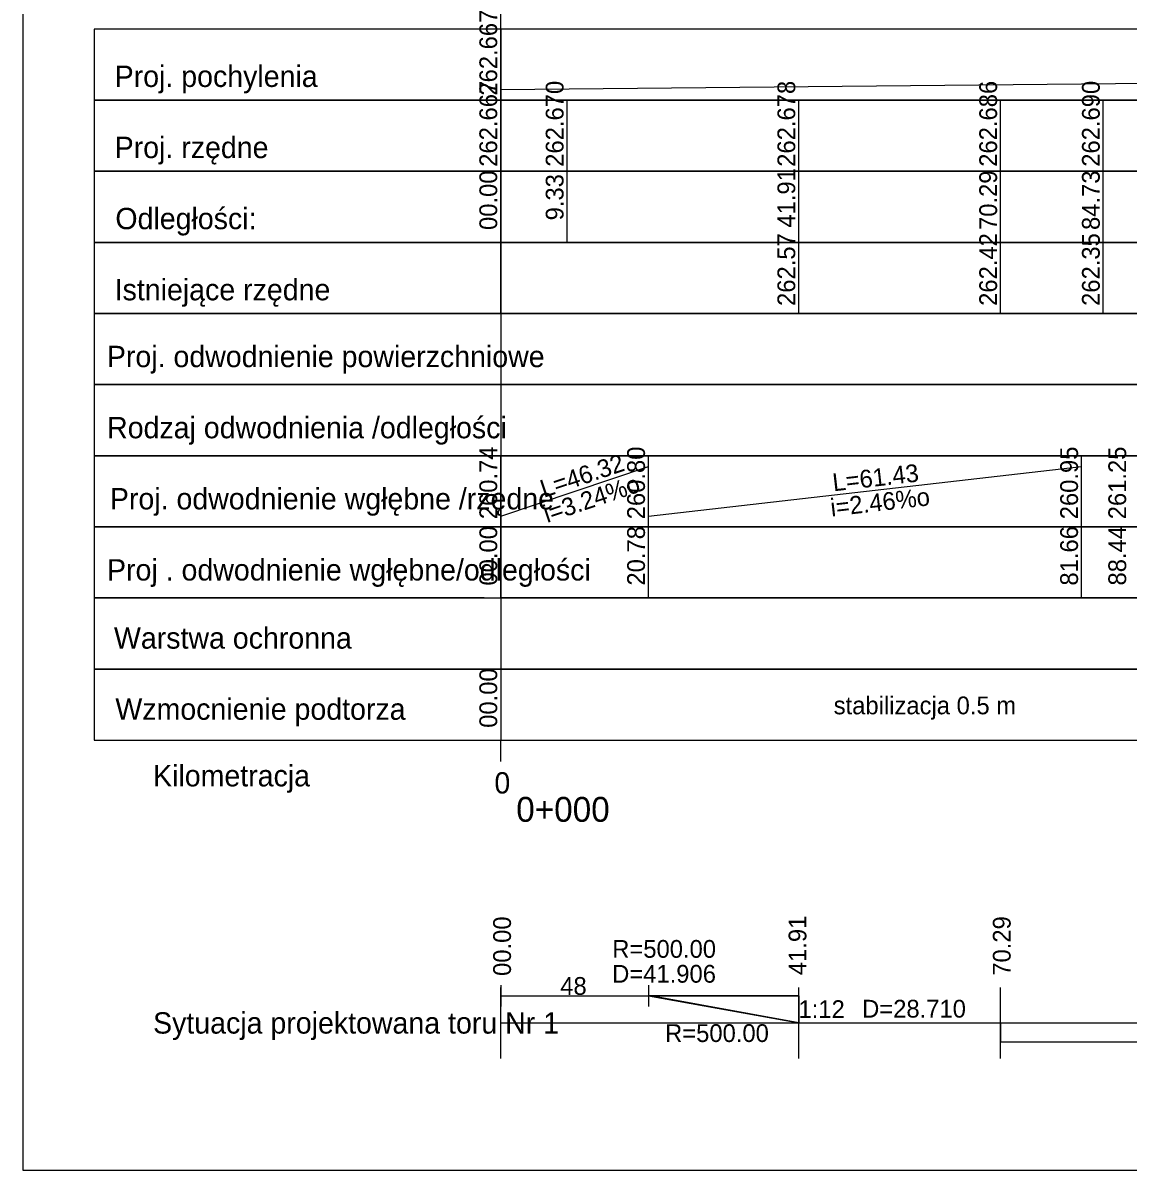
# Model space of a CAD drawing. Extents: x 6445630 to 6518227, y 5499240 to 5511716.
# Drawn here: x 6452264 to 6452419.4, y 5502971.4 to 5503132.7 of the extents above; entities that cross this region are included whole.
import ezdxf

# ---------------------------------------------------------------- set-up
doc = ezdxf.new("R2010")
doc.units = 0
for name, color, linetype in [('TOR_PROF-opisy pomocnicze', 7, 'Continuous'), ('TOR_PROF-rozjazdy', 7, 'Continuous'), ('TOR_PROF-tabelka-geometria T1', 7, 'Continuous'), ('TOR_PROF-tabelka-kilometracja', 7, 'Continuous'), ('TOR_PROF-tabelka-odleglosci T1', 7, 'Continuous'), ('TOR_PROF-tabelka-pochylenia proj T1', 7, 'Continuous'), ('TOR_PROF-tabelka-rodzaj rowu T1', 7, 'Continuous'), ('TOR_PROF-tabelka-rodzaj rurociagow T1', 7, 'Continuous'), ('TOR_PROF-tabelka-rowyT1', 7, 'Continuous'), ('TOR_PROF-tabelka-rurociagi T1', 7, 'Continuous'), ('TOR_PROF-tabelka-rzedne istn T1', 7, 'Continuous'), ('TOR_PROF-tabelka-rzedne proj T1', 7, 'Continuous'), ('TOR_PROF-tabelka-warstwa ochronna T1', 7, 'Continuous'), ('TOR_PROF-uklad odniesienia', 7, 'Continuous'), ('TOR_PROF-warstwa ochronna', 7, 'Continuous'), ('TOR_RAMKI-MASKA WYCIECIA', 7, 'Continuous')]:
    doc.layers.add(name, color=color, linetype=linetype)

msp = doc.modelspace()

# ---------------------------------------------------------------- linework, layer by layer
at = {"layer": 'TOR_PROF-rozjazdy'}
for p, q in [((6452331.21, 5502997.34), (6452331.21, 5502994.37)), ((6452352.01, 5502997.34), (6452352.01, 5502994.37)), ((6452373.11, 5502995.85), (6452352.01, 5502995.86))]:
    msp.add_line(p, q, dxfattribs=at)
for points in [[(6452331.21, 5502995.86), (6452352.01, 5502995.86), (6452373.11, 5502995.85), (6452373.12, 5502992.04), (6452352.01, 5502995.86)], [(6452352.01, 5502995.86), (6452373.12, 5502992.04), (6452373.11, 5502995.85)]]:
    msp.add_lwpolyline(points, dxfattribs=at)
at = {"layer": 'TOR_PROF-tabelka-geometria T1'}
msp.add_line((6452373.12, 5502992.04), (6452352.32, 5502995.84), dxfattribs=at)
for points in [[(6452331.21, 5502987.04), (6452331.21, 5502997.04)], [(6452331.21, 5502995.86), (6452373.11, 5502995.85), (6452373.12, 5502992.04), (6452401.5, 5502992.04), (6452401.5, 5502989.37), (6452500.77, 5502989.37), (6452500.77, 5502989.37), (6452530.77, 5502992.04), (6452530.77, 5502992.04), (6452693.49, 5502992.04), (6452693.49, 5502989.37), (6452776.76, 5502989.37), (6452776.76, 5502992.04), (6452858.47, 5502992.04), (6452858.47, 5502994.71), (6452960.76, 5502994.71), (6452960.76, 5502992.04), (6453240.24, 5502992.04), (6453240.24, 5502989.37), (6453290.15, 5502989.37), (6453290.15, 5502992.04), (6453305.15, 5502992.04), (6453305.16, 5502995.83), (6453346.75, 5502995.83)], [(6452373.12, 5502987.04), (6452373.12, 5502997.04)], [(6452401.5, 5502987.04), (6452401.5, 5502997.04)], [(6452331.21, 5502992.04), (6453431.21, 5502992.04)]]:
    msp.add_lwpolyline(points, dxfattribs=at)
at = {"layer": 'TOR_PROF-tabelka-kilometracja'}
msp.add_lwpolyline([(6452331.21, 5503028.8), (6452331.21, 5503031.8)], dxfattribs=at)
msp.add_lwpolyline([(6452331.21, 5503028.8), (6452331.21, 5503031.8)], dxfattribs=at)
at = {"layer": 'TOR_PROF-tabelka-odleglosci T1'}
for points in [[(6452331.21, 5503111.8), (6452274.03, 5503111.8), (6452274.03, 5503101.8), (6452331.21, 5503101.8)], [(6452331.21, 5503101.8), (6452331.21, 5503111.8)], [(6452340.54, 5503101.8), (6452340.54, 5503111.8)], [(6452373.12, 5503101.8), (6452373.12, 5503111.8)], [(6452401.5, 5503101.8), (6452401.5, 5503111.8)], [(6452415.94, 5503101.8), (6452415.94, 5503111.8)]]:
    msp.add_lwpolyline(points, dxfattribs=at)
msp.add_lwpolyline([(6452331.21, 5503101.8), (6453431.21, 5503101.8), (6453431.21, 5503111.8), (6452331.21, 5503111.8)], close=True, dxfattribs=at)
at = {"layer": 'TOR_PROF-tabelka-pochylenia proj T1'}
for points in [[(6452331.21, 5503131.8), (6452274.03, 5503131.8), (6452274.03, 5503121.8), (6452331.21, 5503121.8)], [(6452331.21, 5503121.8), (6452331.21, 5503131.8)], [(6452331.21, 5503123.3), (6453046.71, 5503130.3)]]:
    msp.add_lwpolyline(points, dxfattribs=at)
msp.add_lwpolyline([(6452331.21, 5503121.8), (6453431.21, 5503121.8), (6453431.21, 5503131.8), (6452331.21, 5503131.8)], close=True, dxfattribs=at)
at = {"layer": 'TOR_PROF-tabelka-rodzaj rowu T1'}
for points in [[(6452331.21, 5503081.8), (6452274.03, 5503081.8), (6452274.03, 5503071.8), (6452331.21, 5503071.8)], [(6452331.21, 5503061.8), (6452274.03, 5503061.8), (6452274.03, 5503051.8), (6452331.21, 5503051.8)], [(6452331.21, 5503051.8), (6452331.21, 5503061.8)], [(6452351.99, 5503051.8), (6452351.99, 5503061.8)], [(6452412.88, 5503051.8), (6452412.88, 5503061.8)]]:
    msp.add_lwpolyline(points, dxfattribs=at)
for points in [[(6452331.21, 5503071.8), (6453431.21, 5503071.8), (6453431.21, 5503081.8), (6452331.21, 5503081.8)], [(6452331.21, 5503051.8), (6453431.21, 5503051.8), (6453431.21, 5503061.8), (6452331.21, 5503061.8)]]:
    msp.add_lwpolyline(points, close=True, dxfattribs=at)
at = {"layer": 'TOR_PROF-tabelka-rowyT1'}
msp.add_lwpolyline([(6452331.21, 5503091.8), (6452274.03, 5503091.8), (6452274.03, 5503081.8), (6452331.21, 5503081.8)], dxfattribs=at)
msp.add_lwpolyline([(6452331.21, 5503081.8), (6453431.21, 5503081.8), (6453431.21, 5503091.8), (6452331.21, 5503091.8)], close=True, dxfattribs=at)
at = {"layer": 'TOR_PROF-tabelka-rurociagi T1'}
for points in [[(6452331.21, 5503071.8), (6452274.03, 5503071.8), (6452274.03, 5503061.8), (6452331.21, 5503061.8)], [(6452331.21, 5503061.8), (6452331.21, 5503071.8)], [(6452351.99, 5503061.8), (6452351.99, 5503071.8)], [(6452412.88, 5503061.8), (6452412.88, 5503071.8)], [(6452331.21, 5503063.3), (6452351.99, 5503070.3)], [(6452351.99, 5503063.3), (6452412.88, 5503070.3)]]:
    msp.add_lwpolyline(points, dxfattribs=at)
msp.add_lwpolyline([(6452331.21, 5503061.8), (6453431.21, 5503061.8), (6453431.21, 5503071.8), (6452331.21, 5503071.8)], close=True, dxfattribs=at)
at = {"layer": 'TOR_PROF-tabelka-rzedne istn T1'}
for points in [[(6452331.21, 5503101.8), (6452274.03, 5503101.8), (6452274.03, 5503091.8), (6452331.21, 5503091.8)], [(6452331.21, 5503091.8), (6452331.21, 5503101.8)], [(6452373.12, 5503091.8), (6452373.12, 5503101.8)], [(6452401.5, 5503091.8), (6452401.5, 5503101.8)], [(6452415.94, 5503091.8), (6452415.94, 5503101.8)]]:
    msp.add_lwpolyline(points, dxfattribs=at)
msp.add_lwpolyline([(6452331.21, 5503091.8), (6453431.21, 5503091.8), (6453431.21, 5503101.8), (6452331.21, 5503101.8)], close=True, dxfattribs=at)
at = {"layer": 'TOR_PROF-tabelka-rzedne proj T1'}
for points in [[(6452331.21, 5503121.8), (6452274.03, 5503121.8), (6452274.03, 5503111.8), (6452331.21, 5503111.8)], [(6452331.21, 5503111.8), (6452331.21, 5503121.8)], [(6452340.54, 5503111.8), (6452340.54, 5503121.8)], [(6452373.12, 5503111.8), (6452373.12, 5503121.8)], [(6452401.5, 5503111.8), (6452401.5, 5503121.8)], [(6452415.94, 5503111.8), (6452415.94, 5503121.8)]]:
    msp.add_lwpolyline(points, dxfattribs=at)
msp.add_lwpolyline([(6452331.21, 5503111.8), (6453431.21, 5503111.8), (6453431.21, 5503121.8), (6452331.21, 5503121.8)], close=True, dxfattribs=at)
at = {"layer": 'TOR_PROF-tabelka-warstwa ochronna T1'}
msp.add_lwpolyline([(6452328.87, 5503051.8), (6452274.03, 5503051.8), (6452274.03, 5503041.8), (6452331.21, 5503041.8)], dxfattribs=at)
msp.add_lwpolyline([(6452331.21, 5503041.8), (6453431.21, 5503041.8), (6453431.21, 5503051.8), (6452331.21, 5503051.8)], close=True, dxfattribs=at)
at = {"layer": 'TOR_PROF-uklad odniesienia'}
msp.add_line((6452331.21, 5503131.8), (6452331.21, 5503141.8), dxfattribs=at)
at = {"layer": 'TOR_PROF-warstwa ochronna'}
msp.add_lwpolyline([(6452331.21, 5503041.8), (6452274.03, 5503041.8), (6452274.03, 5503031.8), (6452331.21, 5503031.8)], dxfattribs=at)
msp.add_lwpolyline([(6452331.21, 5503031.8), (6453431.21, 5503031.8), (6453431.21, 5503041.8), (6452331.21, 5503041.8)], close=True, dxfattribs=at)
at = {"layer": 'TOR_RAMKI-MASKA WYCIECIA'}
msp.add_lwpolyline([(6452264.03, 5502971.35), (6453454.03, 5502971.35), (6453454.03, 5503258.35), (6452264.03, 5503258.35)], close=True, dxfattribs=at)

# ---------------------------------------------------------------- texts
at = {"layer": 'TOR_PROF-opisy pomocnicze'}
for s, p in [('00.00', (6452332.65, 5502998.65)), ('41.91', (6452374.19, 5502998.76)), ('70.29', (6452402.91, 5502998.68))]:
    msp.add_text(s, height=2.5, rotation=90, dxfattribs=at).set_placement(p)
at = {"layer": 'TOR_PROF-rozjazdy'}
for s, p in [('48', (6452339.58, 5502995.99)), ('1:12', (6452373.08, 5502992.73)), ('R=500.00', (6452354.32, 5502989.36))]:
    msp.add_text(s, height=2.5, dxfattribs=at).set_placement(p)
at = {"layer": 'TOR_PROF-tabelka-geometria T1'}
for s, height, p in [('R=500.00', 2.5, (6452346.89, 5503001.2)), ('D=41.906', 2.5, (6452346.88, 5502997.7)), ('D=28.710', 2.5, (6452382.03, 5502992.79)), (' Sytuacja projektowana toru Nr 1 ', 3, (6452281.21, 5502990.54))]:
    msp.add_text(s, height=height, dxfattribs=at).set_placement(p)
at = {"layer": 'TOR_PROF-tabelka-kilometracja'}
for s, p in [(' Kilometracja ', (6452281.21, 5503025.3)), ('0', (6452330.32, 5503024.3))]:
    msp.add_text(s, height=3, dxfattribs=at).set_placement(p)
msp.add_text('0+000', height=3.5, rotation=360, dxfattribs=at).set_placement((6452333.39, 5503020.32))
at = {"layer": 'TOR_PROF-tabelka-odleglosci T1'}
for s, p in [('41.91', (6452372.62, 5503103.87)), ('00.00', (6452330.71, 5503103.54)), ('9.33', (6452340.04, 5503104.89)), ('70.29', (6452401, 5503103.54)), ('84.73', (6452415.44, 5503103.54))]:
    msp.add_text(s, height=2.5, rotation=90, dxfattribs=at).set_placement(p)
msp.add_text(' Odległości: ', height=3, dxfattribs=at).set_placement((6452275.91, 5503103.65))
at = {"layer": 'TOR_PROF-tabelka-pochylenia proj T1'}
msp.add_text('262.667', height=2.5, rotation=90, dxfattribs=at).set_placement((6452330.71, 5503122.43))
msp.add_text(' Proj. pochylenia ', height=3, dxfattribs=at).set_placement((6452275.81, 5503123.65))
at = {"layer": 'TOR_PROF-tabelka-rodzaj rowu T1'}
msp.add_text('Rodzaj odwodnienia /odległości', height=3, dxfattribs=at).set_placement((6452275.86, 5503074.25))
at = {"layer": 'TOR_PROF-tabelka-rodzaj rurociagow T1'}
for s, p in [('00.00', (6452330.71, 5503053.54)), ('20.78', (6452351.49, 5503053.54)), ('81.66', (6452412.38, 5503053.54)), ('88.44', (6452419.15, 5503053.55))]:
    msp.add_text(s, height=2.5, rotation=90, dxfattribs=at).set_placement(p)
msp.add_text('Proj . odwodnienie wgłębne/odległości', height=3, dxfattribs=at).set_placement((6452275.85, 5503054.25))
at = {"layer": 'TOR_PROF-tabelka-rowyT1'}
msp.add_text('Proj. odwodnienie powierzchniowe ', height=3, dxfattribs=at).set_placement((6452275.83, 5503084.25))
at = {"layer": 'TOR_PROF-tabelka-rurociagi T1'}
for s, rotation, p in [('260.74', 90, (6452330.71, 5503062.87)), ('L=46.32', 18.6155, (6452337.28, 5503065.87)), ('260.80', 90, (6452351.49, 5503062.86)), ('260.95', 90, (6452412.38, 5503062.86)), ('261.25', 90, (6452419.15, 5503062.86)), ('L=61.43', 6.5589, (6452378.01, 5503066.79)), ('i=3.24%o', 18.6155, (6452337.73, 5503062.33)), ('i=2.46%o', 6.5589, (6452377.72, 5503063.24))]:
    msp.add_text(s, height=2.5, rotation=rotation, dxfattribs=at).set_placement(p)
msp.add_text(' Proj. odwodnienie wgłębne /rzędne  ', height=3, dxfattribs=at).set_placement((6452275.14, 5503064.25))
at = {"layer": 'TOR_PROF-tabelka-rzedne istn T1'}
for s, p in [('262.57', (6452372.62, 5503092.86)), ('262.42', (6452401, 5503092.87)), ('262.35', (6452415.44, 5503092.86))]:
    msp.add_text(s, height=2.5, rotation=90, dxfattribs=at).set_placement(p)
msp.add_text(' Istniejące rzędne ', height=3, dxfattribs=at).set_placement((6452275.81, 5503093.65))
at = {"layer": 'TOR_PROF-tabelka-rzedne proj T1'}
for s, p in [('262.667', (6452330.71, 5503112.43)), ('262.670', (6452340.04, 5503112.43)), ('262.678', (6452372.62, 5503112.43)), ('262.686', (6452401, 5503112.43)), ('262.690', (6452415.44, 5503112.43))]:
    msp.add_text(s, height=2.5, rotation=90, dxfattribs=at).set_placement(p)
msp.add_text(' Proj. rzędne ', height=3, dxfattribs=at).set_placement((6452275.81, 5503113.65))
at = {"layer": 'TOR_PROF-tabelka-warstwa ochronna T1'}
msp.add_text(' Warstwa ochronna ', height=3, dxfattribs=at).set_placement((6452275.71, 5503044.67))
at = {"layer": 'TOR_PROF-warstwa ochronna'}
msp.add_text('00.00', height=2.5, rotation=90, dxfattribs=at).set_placement((6452330.71, 5503033.54))
for s, height, p in [(' Wzmocnienie podtorza', 3, (6452275.91, 5503034.67)), ('stabilizacja 0.5 m', 2.5, (6452378.03, 5503035.44))]:
    msp.add_text(s, height=height, dxfattribs=at).set_placement(p)

doc.saveas('drawing.dxf')
